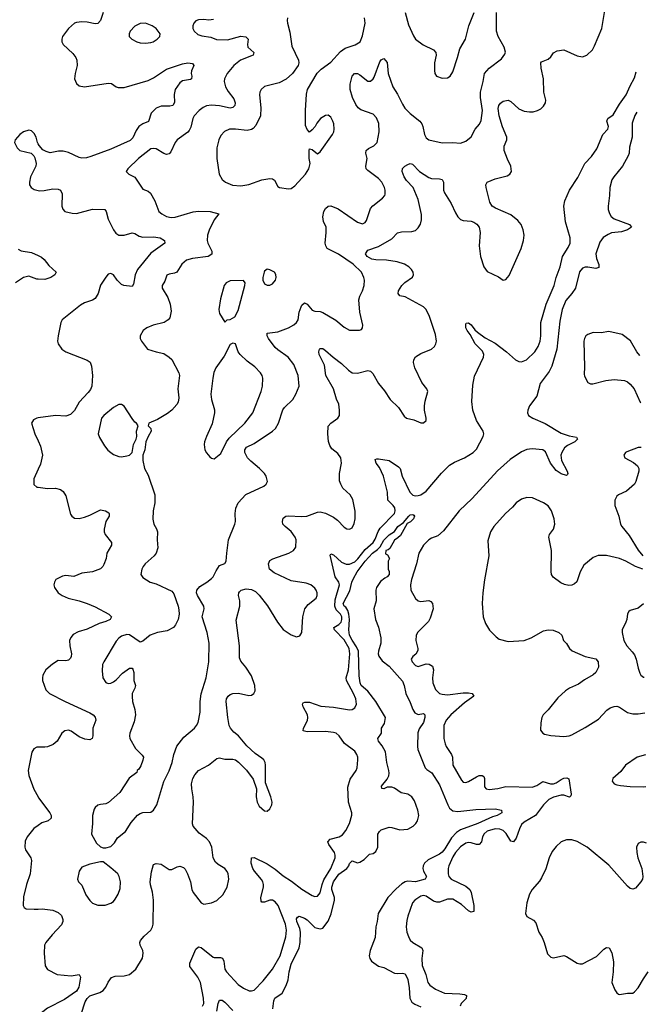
# Model space of a CAD drawing. Header units: inches. Extents: x 2057696 to 2160536, y 827480 to 1016834.
# Tile 259 of 422: x 2139861 to 2144607, y 922285 to 929717. Entities that reach past the tile are written whole.
import ezdxf

# ---------------------------------------------------------------- set-up
doc = ezdxf.new("R2010")
doc.units = ezdxf.units.IN
doc.header["$MEASUREMENT"] = 0
doc.layers.add('C1932', color=7, linetype='Continuous')
doc.layers.add('C1942', color=7, linetype='Continuous')

msp = doc.modelspace()

# ---------------------------------------------------------------- linework, layer by layer
at = {"layer": 'C1932', "color": 5}
for points, elevation in [([(2140000, 928780.6), (2139994.5, 928790), (2139985.6, 928830), (2139970, 928858.4), (2139950, 928876.9), (2139930, 928882.6), (2139890, 928871.1), (2139863, 928850), (2139826, 928810), (2139821, 928790), (2139841, 928750), (2139861, 928730), (2139948.5, 928708.5), (2139967.7, 928690), (2139974.4, 928674.4), (2139985.3, 928630), (2139983.1, 928610), (2139943.2, 928530), (2139933.8, 928490), (2139936, 928470), (2139947, 928450), (2139970, 928434.6), (2140000, 928427.4)], 420), ([(2139850, 927984.2), (2139873.1, 927973.1), (2139950, 927960.1), (2140000, 927936)], 380), ([(2140000, 927757.7), (2139990, 927757.9), (2139930, 927781.6), (2139890, 927770.4), (2139830, 927729.9)], 380), ([(2140000, 926711.2), (2139991.3, 926710), (2139963.8, 926696.2), (2139950.4, 926670), (2139975.6, 926590), (2140000, 926536.7)], 420), ([(2140000, 926324), (2139966.4, 926250), (2139967.1, 926207.1), (2139990, 926188.4), (2140000, 926187.1)], 420), ([(2140000, 924224.7), (2139990, 924224.7), (2139967, 924213), (2139952.9, 924187.1), (2139925.3, 924050), (2139930, 924011), (2139967.4, 923907.4), (2140000, 923850.1)], 420), ([(2140000, 923634.9), (2139967.4, 923612.6), (2139917.1, 923550), (2139902.8, 923517.2), (2139900.5, 923470), (2139905.5, 923450), (2139944.4, 923390), (2139950.3, 923370), (2139938.6, 923270), (2139911.1, 923190), (2139890, 923095.3), (2139887.4, 923030), (2139895.6, 923015.6), (2139910, 923006.5), (2139970, 923002.8), (2140000, 923004)], 420)]:
    msp.add_lwpolyline(points, dxfattribs=dict(at, elevation=elevation))
at = {"layer": 'C1942', "color": 5}
for points, elevation in [([(2140325.6, 922210), (2140356.3, 922303.7), (2140370, 922327.4), (2140390, 922347.8), (2140466.3, 922373.7), (2140490.7, 922389.3), (2140510, 922413), (2140530, 922453), (2140553.4, 922486.6), (2140581.7, 922498.3), (2140650, 922499.5), (2140690, 922510.5), (2140737.2, 922550), (2140787.2, 922632.8), (2140792.4, 922670), (2140789.6, 922690), (2140770.9, 922730), (2140768.4, 922750), (2140772.8, 922767.2), (2140799.8, 922800.2), (2140850, 922844.4), (2140864.4, 922870), (2140869.7, 922890), (2140870.8, 923070), (2140863.4, 923130), (2140847.4, 923187.4), (2140846.6, 923210), (2140854.8, 923285.2), (2140870, 923340.7), (2140890, 923348.5), (2140930, 923341.7), (2140990, 923302.3), (2141010, 923301.7), (2141050, 923322), (2141070, 923326.7), (2141096.4, 923316.4), (2141110, 923303.8), (2141128, 923270), (2141150.3, 923210), (2141161.5, 923150), (2141170, 923128.4), (2141230.6, 923050.6), (2141250, 923040.7), (2141310, 923051.8), (2141350, 923069.1), (2141394, 923110), (2141427.8, 923170), (2141438.9, 923230), (2141434.6, 923270), (2141426.8, 923286.8), (2141409.7, 923310), (2141358.9, 923338.9), (2141338, 923358), (2141322.4, 923390), (2141311.6, 923471.6), (2141293.8, 923510), (2141270, 923536.1), (2141216.7, 923576.7), (2141171, 923630), (2141165.8, 923645.8), (2141172.7, 923810), (2141170.6, 923850), (2141159.5, 923910), (2141158.4, 923950), (2141169, 923990), (2141183.7, 924016.3), (2141210, 924050.2), (2141285.6, 924090), (2141350, 924141.1), (2141370, 924145.7), (2141410, 924134), (2141470, 924135.8), (2141490, 924130.4), (2141513.5, 924113.5), (2141572.4, 924052.4), (2141623.8, 923983.8), (2141648.4, 923910), (2141645.3, 923850), (2141652.7, 923810), (2141670, 923779.1), (2141710, 923744), (2141730, 923742), (2141750, 923760.5), (2141764.7, 923790), (2141766.3, 923810), (2141757.7, 923850), (2141716.6, 923956.6), (2141716.9, 924090), (2141713.3, 924110), (2141703.6, 924130), (2141690, 924142.4), (2141638.3, 924178.3), (2141574.7, 924234.7), (2141512.4, 924310), (2141478.3, 924338.3), (2141452.1, 924370), (2141443.5, 924390), (2141431.4, 924450), (2141419.8, 924570), (2141423.4, 924590), (2141435.3, 924610), (2141450, 924622.6), (2141469.2, 924630.8), (2141513.1, 924633.1), (2141590, 924614.4), (2141610, 924619.1), (2141629, 924630), (2141638, 924650), (2141635.8, 924690), (2141610, 924763.7), (2141568.3, 924830), (2141530, 924874.7), (2141519.8, 924899.8), (2141519.1, 924990), (2141494.7, 925185.3), (2141523.5, 925290), (2141523.1, 925330), (2141513.5, 925370), (2141514.7, 925390), (2141521.2, 925398.8), (2141532.3, 925410), (2141570, 925421.3), (2141610, 925416.5), (2141640.2, 925400.2), (2141670, 925373.7), (2141732.2, 925292.2), (2141806.7, 925170), (2141850, 925114.9), (2141910, 925073.4), (2141950, 925059.5), (2141975.1, 925064.9), (2141989.7, 925090.3), (2141998.5, 925210), (2142013, 925270), (2142038.1, 925301.9), (2142098, 925350), (2142106.9, 925370), (2142106.9, 925390), (2142099.1, 925410), (2142090, 925425.1), (2142059.3, 925450), (2142023.1, 925463.1), (2141910, 925481.5), (2141781.8, 925541.8), (2141746, 925570), (2141738.9, 925610), (2141750, 925633.7), (2141771.9, 925648.1), (2141894, 925690), (2141927.6, 925710), (2141944.9, 925735.1), (2141948.7, 925790), (2141940.3, 925810), (2141910, 925854), (2141864.2, 925890), (2141848.2, 925910), (2141844.7, 925930), (2141850, 925954), (2141870, 925968.4), (2141887.6, 925972.4), (2141990, 925965.8), (2142029.2, 925969.2), (2142110, 926000.6), (2142130, 926001.8), (2142170.8, 925990.8), (2142230, 925962), (2142259.6, 925939.6), (2142310, 925886.7), (2142330, 925872.7), (2142350, 925870.5), (2142370, 925880.7), (2142386, 925914), (2142394, 925950), (2142393.3, 926006.7), (2142376, 926096), (2142356.4, 926130), (2142301.3, 926181.3), (2142284.2, 926210), (2142276.2, 926236.2), (2142276.2, 926290), (2142290.6, 926370), (2142285.3, 926410), (2142262, 926442), (2142216.7, 926476.7), (2142201.8, 926501.8), (2142192.9, 926532.9), (2142186.3, 926590), (2142191, 926649), (2142209.3, 926670.7), (2142263.1, 926710), (2142274.5, 926730), (2142276, 926770), (2142270, 926814), (2142253.5, 926853.5), (2142231.1, 926930), (2142171.1, 927030), (2142163.1, 927110), (2142122.4, 927190), (2142119.2, 927210), (2142125.1, 927230), (2142130, 927234.3), (2142150, 927234.7), (2142170, 927220.2), (2142228.5, 927168.5), (2142290, 927122.6), (2142342.6, 927070), (2142370, 927051.6), (2142410, 927047.9), (2142490, 927069.1), (2142510, 927063.6), (2142525.9, 927045.9), (2142570, 926971.7), (2142615, 926915), (2142658, 926850), (2142720.2, 926790), (2142763.1, 926723.1), (2142782, 926710), (2142836.4, 926696.4), (2142890, 926672.7), (2142910, 926673.4), (2142929.3, 926690), (2142929.6, 926710), (2142917.4, 926770), (2142917.8, 926802.2), (2142922.4, 926837.6), (2142943, 926910), (2142935.8, 926930), (2142898.2, 926978.2), (2142843.6, 927090), (2142833.8, 927130), (2142837.1, 927150), (2142850, 927170.9), (2142890, 927196.3), (2142969.2, 927230.8), (2142992.1, 927250), (2143002.5, 927270), (2143006.5, 927290), (2143000, 927340), (2142955.3, 927475.3), (2142930, 927529.7), (2142909.7, 927550), (2142770, 927624.2), (2142731.3, 927631.3), (2142717.6, 927650), (2142722, 927670), (2142744.7, 927710), (2142767.7, 927732.3), (2142827, 927773), (2142834.7, 927790), (2142832.1, 927810), (2142819.8, 927830), (2142798.7, 927850), (2142765.7, 927870), (2142709.9, 927889.9), (2142630, 927902.4), (2142550, 927903.5), (2142518.9, 927910), (2142483.4, 927930), (2142471.6, 927950), (2142490, 927976.1), (2142570, 928004.8), (2142670, 928062.2), (2142712.7, 928107.3), (2142744, 928116), (2142821.7, 928118.3), (2142850, 928126.4), (2142870, 928144.9), (2142886.5, 928173.5), (2142894.6, 928205.4), (2142893.5, 928246.5), (2142870, 928359.6), (2142832.2, 928450), (2142781.8, 928501.8), (2142763.4, 928530), (2142748.9, 928570), (2142750, 928593.4), (2142768.5, 928611.5), (2142790, 928622.4), (2142810, 928630.7), (2142826.4, 928626.4), (2142879.6, 928570), (2142950, 928524.5), (2142970, 928517.8), (2143030, 928516.2), (2143050.4, 928510), (2143059.6, 928490), (2143061.1, 928430), (2143067.5, 928410), (2143117.6, 928330), (2143150, 928258.7), (2143170, 928227.6), (2143190, 928208.2), (2143210, 928200.2), (2143270, 928195.8), (2143290, 928189.2), (2143312.6, 928172.6), (2143330.2, 928150), (2143337.6, 928110), (2143329.3, 928010), (2143341.1, 927930), (2143365, 927850), (2143390, 927816), (2143476.2, 927776.2), (2143510, 927750.8), (2143530, 927754.8), (2143555.2, 927784.8), (2143646.4, 927990), (2143664.7, 928050), (2143669.7, 928090), (2143662.7, 928130), (2143647.4, 928170), (2143621.6, 928201.6), (2143570, 928243.7), (2143453.4, 928293.4), (2143428.8, 928308.8), (2143410, 928338.4), (2143382, 928450), (2143380.7, 928470), (2143391.2, 928490), (2143450, 928515.3), (2143540.9, 928539.1), (2143560.5, 928550), (2143573.7, 928570), (2143569.7, 928610), (2143543.1, 928663.1), (2143517.4, 928730), (2143519.3, 928760.7), (2143539.3, 928810), (2143538, 928830), (2143507.1, 928907.1), (2143481.5, 928990), (2143473.8, 929046.2), (2143478, 929070), (2143490, 929087.6), (2143510, 929101.3), (2143550, 929107.9), (2143570, 929099.6), (2143630, 929044.3), (2143670, 929027), (2143710, 929020.2), (2143738.4, 929021.6), (2143770, 929030.3), (2143795.2, 929044.8), (2143815.7, 929064.3), (2143829.7, 929090), (2143832.6, 929110), (2143818.2, 929170), (2143815, 929270), (2143797.2, 929350), (2143795.2, 929390), (2143801.5, 929398.5), (2143850, 929418.6), (2143870, 929436.9), (2143890, 929467), (2143918.5, 929481.5), (2143970, 929488.2), (2144070, 929444), (2144110, 929436), (2144142.9, 929450), (2144185.1, 929490), (2144201.7, 929518.3), (2144256.8, 929650), (2144287.1, 929830)], 420), ([(2140490.3, 929770), (2140470.3, 929710), (2140451.1, 929688.9), (2140430, 929685.1), (2140370, 929697), (2140330, 929699.4), (2140290, 929695.8), (2140275.5, 929690), (2140228.9, 929650), (2140184.9, 929590), (2140178.4, 929570), (2140178.4, 929550), (2140188.4, 929530), (2140260.9, 929460.9), (2140284, 929430), (2140291.5, 929410), (2140295.3, 929370), (2140278.9, 929310), (2140275.3, 929270), (2140290, 929234), (2140310, 929217.1), (2140350, 929210.4), (2140530, 929237.6), (2140554.6, 929234.6), (2140588.8, 929208.8), (2140604.2, 929204.2), (2140650, 929203.6), (2140830, 929258.4), (2140870, 929277.2), (2140970, 929342.3), (2141090, 929384.2), (2141130, 929391.3), (2141166.4, 929386.4), (2141176.4, 929370), (2141157.4, 929330), (2141154.6, 929310), (2141159.5, 929290), (2141158, 929270), (2141150, 929264.2), (2141090, 929255.6), (2141070, 929240.5), (2141034.3, 929190), (2141028.2, 929151.8), (2141029.1, 929090.9), (2141015.8, 929070), (2140995.4, 929064.6), (2140930, 929063.8), (2140890, 929049), (2140853.5, 929010), (2140832.3, 928947.7), (2140790, 928930.7), (2140761.1, 928910), (2140739.9, 928880.1), (2140714.5, 928825.5), (2140695.3, 928804.7), (2140550, 928739), (2140396.8, 928683.2), (2140365.3, 928674.7), (2140330, 928671.9), (2140310, 928676), (2140230, 928712.9), (2140190, 928725.1), (2140154.9, 928725.1), (2140090, 928712.8), (2140061.8, 928721.8), (2140034.9, 928734.9), (2140007.6, 928767.6), (2140000, 928780.6)], 420), ([(2141323, 929717), (2141290, 929712.8), (2141250, 929717.6), (2141210, 929716.2), (2141190, 929709), (2141174.8, 929690), (2141167.3, 929670), (2141167.3, 929650), (2141178.8, 929630), (2141205.8, 929605.8), (2141235.6, 929595.6), (2141303.8, 929583.8), (2141346.9, 929566.9), (2141430, 929564.1), (2141531.5, 929591.5), (2141567.4, 929587.4), (2141586, 929570), (2141580.3, 929530), (2141584.2, 929510), (2141628.9, 929470), (2141623.8, 929450), (2141528.9, 929410), (2141477.8, 929370), (2141426.5, 929310), (2141407.1, 929270), (2141405, 929250), (2141415.5, 929210), (2141435.4, 929175.4), (2141478.7, 929118.7), (2141486.7, 929090), (2141483.9, 929070), (2141470, 929053.5), (2141450, 929048.5), (2141370, 929066), (2141310, 929070.7), (2141270, 929066.4), (2141245.4, 929054.6), (2141214.6, 929030), (2141179, 928990), (2141168.3, 928970), (2141153.5, 928906.5), (2141140, 928880), (2141130, 928868.3), (2141048.5, 928810), (2141034.6, 928790), (2141001.4, 928718.6), (2140990, 928704.2), (2140970, 928699.1), (2140950, 928706), (2140890, 928741.5), (2140870, 928745.4), (2140850, 928741.3), (2140757.1, 928670), (2140676, 928590), (2140664.7, 928570), (2140684.7, 928550), (2140730, 928526.8), (2140790, 928437.3), (2140830, 928423), (2140847.3, 928407.3), (2140880.4, 928350), (2140910.6, 928270), (2140934, 928250), (2140970, 928230.4), (2141004.5, 928224.5), (2141034.9, 928225.1), (2141170, 928265.8), (2141210, 928272.1), (2141298, 928270), (2141364.7, 928250), (2141330, 928206.6), (2141291.7, 928128.3), (2141278.4, 928090), (2141276.5, 928050), (2141280.7, 928030), (2141312.6, 927970), (2141312.1, 927947.9), (2141282.8, 927930), (2141165.7, 927914.3), (2141119.4, 927900.6), (2141084.4, 927870), (2141048.1, 927811.9), (2141030, 927802.6), (2140990, 927796.4), (2140971.8, 927788.2), (2140956.7, 927743.3), (2140936.4, 927710), (2140935.3, 927690), (2140978.4, 927618.4), (2140997.8, 927570), (2141003.6, 927516.4), (2140993.8, 927466.2), (2140983, 927450), (2140950.8, 927430), (2140868.2, 927411.8), (2140820.7, 927390), (2140794, 927370), (2140771, 927330), (2140771, 927310), (2140781, 927290), (2140824.7, 927230), (2140890, 927208.5), (2140950, 927197.1), (2140990.3, 927170.3), (2141010, 927150.7), (2141061.6, 927050), (2141066.4, 927030), (2141055.3, 926930), (2141063.1, 926863.1), (2141057.8, 926830), (2141048.3, 926811.7), (2141010.2, 926769.8), (2140976.1, 926743.9), (2140901.4, 926698.6), (2140836, 926670), (2140831, 926650), (2140850.8, 926630), (2140854, 926610), (2140830.6, 926570), (2140814, 926530), (2140804.9, 926470), (2140790.8, 926429.2), (2140790.6, 926390), (2140804, 926330), (2140830, 926278), (2140882, 926130), (2140881.1, 926070), (2140868.5, 926010), (2140866.2, 925946.2), (2140873.4, 925910), (2140893.5, 925873.5), (2140900.5, 925850), (2140898, 925790), (2140904.9, 925730), (2140890.4, 925690), (2140874.9, 925670), (2140807.7, 925610), (2140793.4, 925590), (2140782, 925570), (2140774.8, 925530), (2140790, 925506), (2140844.7, 925470), (2140890, 925457.3), (2141010, 925404), (2141023.4, 925383.4), (2141057.1, 925290), (2141063.4, 925263.4), (2141064.2, 925230), (2141056, 925190), (2141038, 925150), (2141022.4, 925130), (2140975.3, 925104.7), (2140901, 925090), (2140846, 925070), (2140790, 925025.2), (2140770, 925019), (2140690, 925072.4), (2140670, 925075.4), (2140630, 925064.5), (2140610, 925049.4), (2140590, 925026), (2140494.9, 924870), (2140486.7, 924850), (2140482.4, 924802.4), (2140488, 924750), (2140510, 924714.8), (2140530, 924707.3), (2140550, 924707.7), (2140570, 924719.1), (2140590, 924733.4), (2140637.1, 924782.9), (2140690, 924820.7), (2140710, 924821), (2140715.2, 924815.2), (2140722, 924790), (2140721.6, 924730), (2140734.4, 924690), (2140730.4, 924670), (2140710.4, 924630), (2140708.8, 924608.8), (2140712, 924570), (2140730.3, 924510), (2140735.3, 924470), (2140724.1, 924415.9), (2140693.1, 924330), (2140690.3, 924310), (2140693.4, 924290), (2140734.9, 924214.9), (2140786, 924166), (2140794.9, 924150), (2140791.4, 924128.6), (2140774.7, 924085.3), (2140760.5, 924059.5), (2140748.4, 924050), (2140745.2, 924034.8), (2140688.2, 923991.8), (2140616.5, 923883.5), (2140532, 923808), (2140510, 923797.6), (2140470, 923793.6), (2140450, 923786.6), (2140430.7, 923770), (2140423.1, 923756.9), (2140410.6, 923710), (2140410.5, 923650), (2140402.8, 923570), (2140441.7, 923501.7), (2140470, 923474), (2140490, 923466.8), (2140510, 923466.8), (2140550, 923476.3), (2140577.1, 923502.9), (2140598.3, 923541.7), (2140658.7, 923590), (2140702.4, 923657.6), (2140750, 923713), (2140770, 923726), (2140790, 923732.2), (2140850, 923735.8), (2140871.8, 923750), (2140896.3, 923790), (2140950, 923966.8), (2140990, 924046.8), (2141011, 924110), (2141024, 924170), (2141047.7, 924232.3), (2141098.9, 924301.1), (2141181.3, 924370), (2141196.9, 924390), (2141207, 924413), (2141224.1, 924490), (2141223.8, 924570), (2141230.8, 924629.2), (2141269.8, 924750), (2141289.7, 924870), (2141292.4, 925010), (2141276.3, 925090), (2141239.6, 925210), (2141253.6, 925270), (2141251.6, 925290), (2141202, 925370), (2141194.5, 925390), (2141197, 925410), (2141222, 925438), (2141274, 925470), (2141310, 925499.5), (2141320.5, 925510), (2141343.3, 925556.7), (2141370, 925597.3), (2141410, 925611), (2141420.9, 925630), (2141423.6, 925690), (2141436.9, 925790), (2141486, 925910), (2141489.7, 925930), (2141487.1, 925990), (2141492.4, 926030), (2141509.7, 926070), (2141567.9, 926132.1), (2141703.6, 926196.4), (2141721.2, 926210), (2141732.7, 926230), (2141722.7, 926270), (2141709.4, 926290), (2141671.8, 926330), (2141604.8, 926384.8), (2141581.4, 926410), (2141559.8, 926450), (2141560.3, 926470), (2141573.6, 926490), (2141630, 926518.6), (2141769.6, 926610), (2141792.4, 926630), (2141814.5, 926670), (2141848.2, 926771.8), (2141860.5, 926790), (2141922.6, 926850), (2141946.9, 926890), (2141969.6, 926950), (2141963.9, 927030), (2141930, 927114.7), (2141887.4, 927170), (2141810, 927223.9), (2141790, 927243), (2141738.9, 927310), (2141729.7, 927330), (2141729.6, 927350), (2141810, 927361.5), (2141889.8, 927390.2), (2141930, 927412.4), (2141949.6, 927430), (2141962.4, 927450), (2141971.2, 927508.8), (2141984.7, 927550), (2141990, 927562.8), (2142010, 927580.5), (2142030, 927570.5), (2142070, 927524.2), (2142090, 927516.5), (2142130, 927513.4), (2142150, 927506.5), (2142248.4, 927448.4), (2142310, 927396.4), (2142350, 927372.7), (2142427.2, 927372.8), (2142440.9, 927379.1), (2142449.5, 927390.5), (2142451.8, 927410), (2142428.3, 927510), (2142421.4, 927601.4), (2142428.4, 927630), (2142448.9, 927671.1), (2142460.4, 927710), (2142463.5, 927750), (2142459.7, 927770), (2142441.7, 927810), (2142377.4, 927870), (2142266.9, 927946.9), (2142182.4, 927990), (2142171.3, 928010), (2142167.1, 928030), (2142175.8, 928110), (2142174, 928150), (2142154.3, 928194.3), (2142148.3, 928228.3), (2142157.4, 928270), (2142168.8, 928291.2), (2142190, 928308.7), (2142210, 928311.4), (2142264.4, 928290), (2142410, 928187.6), (2142450, 928176), (2142470, 928185.3), (2142480.1, 928199.9), (2142510, 928291.6), (2142528.2, 928311.8), (2142600.5, 928370), (2142618, 928390), (2142620.4, 928399.6), (2142620.4, 928430), (2142614.7, 928450), (2142594.7, 928490), (2142570, 928517.7), (2142490, 928577.6), (2142477.6, 928590), (2142473, 928610), (2142483.5, 928670), (2142474, 928710), (2142477, 928730), (2142494.6, 928745.4), (2142535.1, 928764.9), (2142558.5, 928790), (2142575.9, 928870), (2142572.7, 928932.7), (2142555.4, 928975.4), (2142530, 929004.4), (2142435.7, 929035.7), (2142416.3, 929050), (2142397.5, 929077.5), (2142372.4, 929130), (2142355.1, 929190), (2142355.6, 929230), (2142371.8, 929290), (2142389.8, 929310.2), (2142410, 929311.6), (2142430, 929301.1), (2142490, 929253.1), (2142510, 929252), (2142529.8, 929270.2), (2142536.4, 929283.6), (2142580.7, 929399.3), (2142590, 929414), (2142610, 929422.8), (2142634.1, 929394.1), (2142643.1, 929310), (2142678.3, 929210), (2142714.4, 929154.4), (2142750, 929079.3), (2142769.4, 929049.4), (2142810, 929008.2), (2142880.7, 928950), (2142896.3, 928930), (2142905.5, 928910), (2142917.1, 928850), (2142930, 928824), (2142950, 928808.5), (2143050, 928786.7), (2143130, 928790.4), (2143190, 928783.8), (2143230, 928799.3), (2143270, 928833.4), (2143298.9, 928890), (2143331.6, 928928.4), (2143344.7, 928955.3), (2143354.6, 929030), (2143339.8, 929130), (2143339.3, 929170), (2143359.7, 929250), (2143369.7, 929310), (2143406, 929350), (2143498.4, 929421.6), (2143524.7, 929455.3), (2143527.6, 929472.4), (2143518.9, 929510), (2143473.3, 929590), (2143460.4, 929630), (2143461.8, 929770)], 440), ([(2141883.1, 929730), (2141879.5, 929710), (2141882, 929690), (2141901.3, 929621.3), (2141916.5, 929516.5), (2141964.9, 929410), (2141968.4, 929390), (2141963.8, 929370), (2141920.5, 929310), (2141872.8, 929267.2), (2141820.5, 929239.5), (2141708.9, 929211.1), (2141683, 929190), (2141673, 929170), (2141670.4, 929150), (2141680.3, 929050), (2141678.7, 928990), (2141642.4, 928917.6), (2141624.2, 928895.8), (2141610, 928886.9), (2141578.9, 928881.1), (2141490, 928890.7), (2141446, 928890), (2141406.3, 928873.7), (2141378.7, 928841.3), (2141363.1, 928810), (2141348.8, 928750), (2141348.2, 928670), (2141367.7, 928550), (2141390.6, 928510), (2141414.8, 928490), (2141468, 928468), (2141530, 928461.3), (2141590, 928471.6), (2141690, 928508.4), (2141750, 928519.1), (2141770, 928514.8), (2141784.9, 928504.9), (2141810, 928458), (2141822, 928450), (2141890, 928439.1), (2141910, 928443), (2141938.2, 928461.8), (2142017.6, 928550), (2142043.6, 928590), (2142049.6, 928610), (2142052.7, 928630), (2142046.6, 928670), (2142045.2, 928730), (2142050, 928742), (2142070, 928738), (2142110, 928704.7), (2142130, 928718), (2142222.4, 928850), (2142232.6, 928870), (2142235.8, 928890), (2142232.8, 928930), (2142226, 928950), (2142210, 928980.9), (2142190, 928995.6), (2142170, 928993.3), (2142133, 928970), (2142103.4, 928936.6), (2142090.6, 928910), (2142070, 928884), (2142050, 928868.7), (2142030, 928888), (2142018.6, 928918.6), (2142018.3, 929030), (2142025.5, 929154.5), (2142032.8, 929190), (2142107.9, 929312.1), (2142137.8, 929342.2), (2142210, 929394.9), (2142282.7, 929477.3), (2142318.3, 929501.7), (2142394.2, 929525.8), (2142431.1, 929550), (2142450, 929594.8), (2142469.8, 929690), (2142463.1, 929730)], 460), ([(2142771.8, 929770), (2142796.7, 929676.7), (2142833.5, 929593.5), (2142849.1, 929569.1), (2142906.9, 929526.9), (2142986, 929490), (2143002.3, 929470), (2143005.3, 929450), (2142993.7, 929390), (2142992.5, 929332.5), (2142996.3, 929310), (2143007.3, 929290), (2143050, 929274.9), (2143090, 929278.4), (2143110, 929290.5), (2143130, 929324), (2143165.8, 929430), (2143182.9, 929497.1), (2143226.6, 929570), (2143250.7, 929670), (2143291.9, 929770)], 460), ([(2141239.8, 922270), (2141249.8, 922290), (2141248.5, 922330), (2141227, 922450), (2141206.8, 922490), (2141145, 922570), (2141144.1, 922595.9), (2141190, 922701.1), (2141210, 922717.5), (2141230, 922712.7), (2141321.5, 922641.5), (2141330, 922637.4), (2141377.3, 922637.3), (2141393.1, 922633.1), (2141402.8, 922610), (2141410.2, 922550), (2141422.4, 922530), (2141510, 922434.9), (2141550, 922406.3), (2141592.7, 922387.3), (2141610, 922386), (2141630, 922392.2), (2141698.8, 922461.2), (2141769.8, 922550), (2141827.7, 922650), (2141870, 922794.8), (2141874.5, 922845.5), (2141866.5, 922890), (2141811.8, 923030), (2141790, 923058.8), (2141770, 923069.8), (2141750, 923069.8), (2141710, 923054.5), (2141690, 923056.3), (2141683.9, 923063.9), (2141680.2, 923090), (2141700.4, 923170), (2141701.3, 923190), (2141696.4, 923210), (2141686.2, 923226.2), (2141632.7, 923290), (2141621.7, 923310), (2141609.3, 923350), (2141610, 923390.7), (2141630, 923392.9), (2141730, 923343.8), (2141790, 923303.9), (2141850, 923253.8), (2141913.8, 923213.8), (2141990, 923153.7), (2142070, 923105.3), (2142090, 923098.4), (2142110, 923101.6), (2142130, 923124.9), (2142143.9, 923190), (2142156.3, 923223.7), (2142210.9, 923310), (2142241.6, 923390), (2142242.5, 923410), (2142236.7, 923430), (2142194.1, 923490), (2142188.5, 923511.5), (2142204, 923530), (2142271.7, 923548.3), (2142297.2, 923562.8), (2142323.2, 923596.8), (2142350.8, 923650), (2142368.4, 923711.6), (2142367.4, 923730), (2142343.9, 923810), (2142337.5, 923922.5), (2142355.7, 923984.3), (2142400.5, 924050), (2142408.2, 924070), (2142414, 924130), (2142413.5, 924150), (2142406.9, 924170), (2142390, 924195.1), (2142313.6, 924253.6), (2142273.6, 924310), (2142250, 924330.6), (2142230, 924337.3), (2142170, 924344.5), (2142030, 924341.4), (2142002, 924350), (2142003.1, 924370), (2142032.9, 924427.1), (2142035.9, 924450), (2142032.5, 924470), (2142001.6, 924530), (2141997, 924550), (2142001, 924559), (2142014, 924566), (2142050, 924564.9), (2142134.8, 924534.8), (2142230, 924526.6), (2142350, 924508.5), (2142370, 924510.3), (2142390, 924523.1), (2142403.5, 924550), (2142398.3, 924590), (2142381.5, 924630), (2142327.3, 924730), (2142325.8, 924750), (2142343.8, 924810), (2142353.2, 924930), (2142349.5, 924970), (2142310, 925034.6), (2142238, 925110), (2142232.2, 925130), (2142270, 925151.8), (2142287.7, 925170), (2142294.2, 925190), (2142293.5, 925210), (2142282.6, 925230), (2142250, 925263.1), (2142240.1, 925290), (2142242.9, 925337.1), (2142275.8, 925450), (2142271, 925470), (2142241.4, 925510), (2142205.6, 925674.4), (2142210, 925683.7), (2142230, 925678.1), (2142290, 925622.5), (2142325.9, 925605.9), (2142350, 925605.9), (2142390, 925625.3), (2142413.3, 925646.7), (2142470, 925718.4), (2142530.3, 925769.7), (2142545.4, 925794.6), (2142566.3, 925853.7), (2142581.5, 925878.5), (2142689.8, 925990), (2142695.5, 926010), (2142692.7, 926032.7), (2142680.8, 926050), (2142639.5, 926090), (2142637, 926150), (2142608, 926270), (2142577.3, 926337.3), (2142552.2, 926370), (2142543.9, 926396.1), (2142557.5, 926402.5), (2142570, 926402), (2142650, 926390.2), (2142721.5, 926341.5), (2142733.6, 926330), (2142747.4, 926270), (2142806.7, 926150), (2142830, 926128.7), (2142850, 926122.4), (2142870, 926124), (2142890, 926131.2), (2142930, 926157.2), (2143045.3, 926294.7), (2143105.6, 926354.4), (2143142.7, 926377.3), (2143220.3, 926410), (2143283.5, 926450), (2143310, 926474.7), (2143361.1, 926570), (2143364.7, 926590), (2143360.5, 926610), (2143309, 926690), (2143280.8, 926770), (2143273.6, 926833.6), (2143281.3, 926958.7), (2143294.4, 927025.6), (2143363.4, 927170), (2143366.2, 927190), (2143354.7, 927214.7), (2143299.8, 927270), (2143261.3, 927341.3), (2143238.5, 927370), (2143229.7, 927390.3), (2143230, 927422), (2143232.9, 927427.1), (2143250, 927428.2), (2143270, 927413.1), (2143296.6, 927376.6), (2143317.7, 927357.7), (2143375.7, 927315.7), (2143450, 927275.9), (2143536.9, 927210), (2143603.6, 927150), (2143630, 927136.5), (2143650, 927134.7), (2143686, 927150), (2143750.6, 927210), (2143774.2, 927250), (2143789.5, 927290.5), (2143795.3, 927330), (2143795.2, 927430), (2143836.9, 927570), (2143897.2, 927710), (2143912.1, 927770), (2143942.2, 927850), (2143959.2, 927930), (2144002.8, 927997.2), (2144017, 928030), (2144017.5, 928070), (2143980.7, 928190), (2143968.2, 928310), (2143976.2, 928350), (2144012.3, 928430), (2144074.9, 928525.1), (2144128.5, 928631.5), (2144176.8, 928683.2), (2144218, 928742), (2144263.7, 928850), (2144300.9, 928890), (2144307.3, 928910), (2144293.6, 928950), (2144300.7, 928970), (2144342.6, 928997.4), (2144390, 929079.1), (2144440.5, 929150), (2144470, 929217.3), (2144502.8, 929277.2), (2144514.9, 929323.8)], 380), ([(2144519, 929018.2), (2144505.9, 928994.1), (2144485.6, 928934.4), (2144485.5, 928830), (2144465, 928755), (2144462.3, 928710), (2144455.6, 928690), (2144412, 928610), (2144345.8, 928530), (2144332.6, 928507.4), (2144316.9, 928450), (2144314.3, 928390), (2144303.6, 928310), (2144304.4, 928284.4), (2144312.8, 928252.8), (2144326, 928230), (2144350, 928212.2), (2144466, 928170), (2144478.8, 928150), (2144451, 928130), (2144405.7, 928114.3), (2144330, 928107.1), (2144303.8, 928096.2), (2144267.2, 928072.8), (2144241.6, 928038.4), (2144211.8, 927950), (2144214.9, 927914.9), (2144232.4, 927867.6), (2144234, 927846), (2144210, 927838), (2144150, 927849.8), (2144130, 927848.9), (2144110, 927840.3), (2144086.9, 927813.1), (2144056.6, 927690), (2144030.1, 927650), (2143983.9, 927596.1), (2143956.3, 927530), (2143938, 927442), (2143916.9, 927230), (2143878.2, 927101.8), (2143857.9, 927062.1), (2143789.7, 926970), (2143765.3, 926874.7), (2143710, 926802), (2143698, 926770), (2143695.8, 926750), (2143703.1, 926730), (2143735.3, 926710), (2143827.4, 926667.4), (2143950, 926596.8), (2144010, 926574.8), (2144064.9, 926564.9), (2144071.6, 926550), (2144051.5, 926530), (2143997.2, 926502.8), (2143975.1, 926484.9), (2143954, 926450), (2143947.5, 926430), (2143951.1, 926390), (2143993.6, 926310), (2144000.4, 926290), (2143997.4, 926282.6), (2143990, 926277), (2143950, 926288.4), (2143910, 926314.6), (2143868.7, 926370), (2143830, 926455.1), (2143810, 926470.7), (2143730, 926477.4), (2143690, 926472.7), (2143650, 926454.2), (2143562.8, 926397.2), (2143468.7, 926311.3), (2143277.9, 926102.1), (2143178.9, 926010), (2143061.7, 925858.3), (2143019, 925821), (2142970, 925804.2), (2142950, 925791.3), (2142910, 925750.8), (2142874.9, 925690), (2142857.6, 925610), (2142819.7, 925490), (2142811.4, 925450), (2142814.3, 925410), (2142850, 925348.4), (2142870, 925330.3), (2142890, 925324.2), (2142950, 925332.4), (2142965.5, 925325.5), (2142977.6, 925310), (2142981.7, 925270), (2142959.7, 925200.3), (2142946.4, 925173.6), (2142866.5, 925093.5), (2142854.9, 925070), (2142852.9, 925030), (2142867.2, 924970), (2142865.7, 924954.3), (2142851.8, 924928.2), (2142828, 924910), (2142816.3, 924890), (2142823, 924870), (2142850, 924841.6), (2142870, 924835.5), (2142930, 924854.9), (2142953.1, 924853.1), (2142977.1, 924837.1), (2142985, 924810), (2142977, 924750), (2142979, 924710), (2143001, 924661), (2143030, 924631.2), (2143050, 924624.6), (2143090, 924621.4), (2143210, 924636.8), (2143250, 924636.4), (2143277.1, 924630), (2143288.5, 924610), (2143218.8, 924561.2), (2143115.7, 924470), (2143081.4, 924430), (2143063.8, 924390), (2143062.8, 924290), (2143071.9, 924250), (2143080.7, 924230), (2143121.7, 924170), (2143127.8, 924150), (2143132, 924090), (2143195.6, 923975.6), (2143210, 923960.9), (2143230, 923959.1), (2143250, 923966.4), (2143310, 924002.8), (2143330, 924010.8), (2143352.8, 924012.8), (2143364.5, 924004.5), (2143370.2, 923990.2), (2143370, 923927.3), (2143381.6, 923910), (2143405.7, 923905.7), (2143470, 923913.8), (2143530, 923929.1), (2143730, 923924.5), (2143764.5, 923935.5), (2143810, 923967.3), (2143868.1, 923948.1), (2143890, 923948.3), (2143910, 923955.5), (2143950, 923982.2), (2143970, 923990.7), (2143992.9, 923992.9), (2144005.7, 923985.7), (2144024.7, 923870), (2144022, 923858), (2144011.4, 923848.6), (2143970, 923864.5), (2143950, 923864.3), (2143891.6, 923848.4), (2143854.7, 923830), (2143814.5, 923790), (2143755.2, 923710), (2143670, 923658.3), (2143650, 923640.8), (2143633.3, 923610), (2143610, 923539.7), (2143590, 923511.2), (2143570, 923516.4), (2143533.8, 923573.8), (2143510, 923597.2), (2143486.7, 923606.7), (2143450, 923609.9), (2143390.8, 923590.8), (2143368, 923572), (2143355.9, 923550), (2143348.4, 923511.6), (2143330.2, 923489.8), (2143310, 923489.8), (2143270, 923503.9), (2143250, 923506.2), (2143230, 923502), (2143190, 923474.4), (2143150, 923430.7), (2143130, 923396.9), (2143100.7, 923330), (2143096.2, 923310), (2143096.9, 923270), (2143102, 923250), (2143117.6, 923230), (2143230, 923175.6), (2143260.2, 923150), (2143268.6, 923128.6), (2143288.4, 923030), (2143290, 922984), (2143270, 922979.8), (2143250, 922989.2), (2143197.3, 923037.3), (2143130, 923078.1), (2143090, 923077.5), (2143030, 923055.3), (2143010, 923054.7), (2142984, 923064), (2142930, 923101.2), (2142910, 923104.8), (2142890, 923099.8), (2142845.3, 923070), (2142827.1, 923050), (2142791.2, 922948.8), (2142783.2, 922916.8), (2142779, 922870), (2142784.4, 922830), (2142796.3, 922796.3), (2142809.2, 922769.2), (2142828.2, 922750), (2142898, 922710), (2142904.2, 922690), (2142896.8, 922630), (2142898.4, 922578.4), (2142927.1, 922510), (2142942, 922450), (2142956.5, 922430), (2142999, 922399), (2143068.7, 922368.7), (2143184.2, 922364.2), (2143218.7, 922358.7), (2143234.3, 922350), (2143230.8, 922329.2), (2143194.3, 922290), (2143186, 922270)], 380), ([(2140000, 928427.4), (2140010, 928425), (2140046.3, 928426.3), (2140110, 928438.8), (2140150, 928437.8), (2140169.2, 928429.2), (2140182, 928402), (2140178.3, 928310), (2140186.4, 928286.4), (2140202, 928270), (2140256.7, 928256.7), (2140290, 928254), (2140410, 928286.2), (2140503, 928283), (2140514.9, 928270), (2140528.4, 928210), (2140568.5, 928130), (2140585.6, 928105.6), (2140610, 928090.3), (2140650, 928089.2), (2140710, 928107.9), (2140730, 928102), (2140763, 928083), (2140790, 928075.1), (2140870, 928077.4), (2140920.5, 928070), (2140954.3, 928050), (2140956.9, 928030), (2140850, 927954.7), (2140750.2, 927830), (2140733.1, 927790), (2140720.3, 927719.7), (2140710, 927702), (2140646, 927710), (2140630, 927718.7), (2140596.2, 927750), (2140569, 927790), (2140550, 927800.9), (2140530, 927795.1), (2140510, 927772.7), (2140470, 927712.3), (2140453.8, 927650), (2140430, 927611.3), (2140410, 927599.2), (2140350, 927580.4), (2140318.8, 927561.2), (2140181.3, 927450), (2140170.2, 927429.8), (2140150.2, 927330.2), (2140146.9, 927290), (2140151.6, 927270), (2140179.5, 927230), (2140210, 927210.2), (2140370, 927146), (2140392.5, 927132.5), (2140402.1, 927102.1), (2140411.4, 927031.4), (2140406, 926950), (2140395.1, 926924.9), (2140378.3, 926901.7), (2140310.2, 926830), (2140273.8, 926766.2), (2140243.5, 926736.5), (2140210, 926724.1), (2140130, 926728.7), (2140000, 926711.2)], 420), ([(2140000, 927936), (2140024.3, 927924.3), (2140045.7, 927905.7), (2140081.6, 927861.6), (2140136.5, 927810), (2140126.5, 927790), (2140094.9, 927770), (2140050, 927756.6), (2140000, 927757.7)], 380), ([(2144543.9, 927181.2), (2144542.4, 927182.4), (2144519.7, 927210), (2144472.9, 927292.9), (2144410, 927340.7), (2144310, 927362), (2144250, 927354), (2144190, 927354.3), (2144150, 927341.3), (2144134.9, 927330), (2144124, 927310), (2144120.3, 927290), (2144125.3, 927094.7), (2144122, 927042), (2144125.5, 927025.5), (2144150, 926978), (2144170, 926966.8), (2144187.3, 926967.3), (2144286, 926994), (2144350, 927000.3), (2144427.9, 926992.1), (2144450, 926982.6), (2144470, 926966.4), (2144500.3, 926930), (2144544.2, 926830), (2144548.7, 926824)], 420), ([(2140000, 926536.7), (2140017.8, 926497.8), (2140031.7, 926430), (2140017.5, 926362.5), (2140000, 926324)], 420), ([(2144553.3, 926487.1), (2144530, 926487.2), (2144444.4, 926455.6), (2144434, 926450), (2144422, 926430), (2144430.7, 926410), (2144495.2, 926375.2), (2144525.3, 926350), (2144536, 926330), (2144536.5, 926310), (2144512.5, 926230), (2144502, 926210), (2144442.6, 926157.4), (2144382.6, 926130), (2144370, 926119.1), (2144354.3, 926090), (2144354.3, 926050), (2144383.9, 925970), (2144396.5, 925910), (2144407.1, 925890), (2144462.5, 925822.5), (2144530, 925711.5), (2144564.4, 925669.7)], 420), ([(2140000, 926187.1), (2140070, 926178.3), (2140130, 926180.2), (2140169.4, 926169.4), (2140190, 926155.3), (2140210, 926122), (2140245.4, 925985.4), (2140254.9, 925970), (2140275.1, 925955.1), (2140310, 925950.3), (2140350, 925960.6), (2140390, 925975.5), (2140470, 926016.3), (2140507.7, 926010), (2140533.5, 925993.5), (2140537.4, 925990), (2140535.8, 925970), (2140511.4, 925928.6), (2140497.8, 925870), (2140498.4, 925850), (2140505.4, 925830), (2140553.4, 925770), (2140554.7, 925750), (2140518.9, 925690), (2140512.4, 925650), (2140496.1, 925603.9), (2140488.8, 925590), (2140470, 925572.6), (2140410, 925548.6), (2140330, 925539.1), (2140270, 925513.3), (2140210, 925520.5), (2140184.2, 925515.8), (2140134.8, 925490), (2140122.8, 925470), (2140118.8, 925450), (2140122.8, 925430), (2140150, 925391), (2140181, 925370), (2140226, 925350), (2140310, 925330.3), (2140370.7, 925310), (2140430, 925284.6), (2140534.9, 925230), (2140554.9, 925210), (2140543.7, 925190), (2140510, 925172.9), (2140460.8, 925159.2), (2140370, 925115.3), (2140303.4, 925096.6), (2140264.3, 925075.7), (2140245.9, 925054.1), (2140237.2, 925030), (2140239.3, 924990), (2140251.9, 924930), (2140250.2, 924910), (2140243.5, 924896.5), (2140230, 924883.5), (2140210, 924877.6), (2140150, 924880.5), (2140107.5, 924852.5), (2140058.7, 924810), (2140036, 924770), (2140031.7, 924750), (2140032, 924730), (2140059.1, 924659.1), (2140086, 924630), (2140204.4, 924570), (2140390, 924485.3), (2140414.4, 924470), (2140431.2, 924451.2), (2140435.8, 924430), (2140413.1, 924370), (2140412.8, 924310), (2140408.6, 924291.4), (2140390, 924280.5), (2140353.7, 924286.3), (2140310, 924304.8), (2140250, 924347.2), (2140230, 924353.6), (2140201.6, 924350), (2140179.7, 924330), (2140144.4, 924270), (2140114.7, 924245.3), (2140070, 924228.9), (2140050, 924224.8), (2140000, 924224.7)], 420), ([(2144565.7, 925570.1), (2144510, 925588.6), (2144438, 925630), (2144390, 925648.5), (2144290, 925672.1), (2144228.4, 925671.6), (2144190, 925656.3), (2144121, 925599), (2144091.8, 925550), (2144066.4, 925473.6), (2144050, 925457.7), (2144030, 925448.7), (2144006.8, 925446.8), (2143973.5, 925453.5), (2143947, 925467), (2143888.9, 925508.9), (2143876.4, 925530), (2143872.2, 925552.2), (2143874.9, 925710), (2143856.1, 925810), (2143859.7, 925830), (2143890, 925870.4), (2143901.6, 925910), (2143896.5, 925950), (2143876.2, 926010), (2143850, 926046.9), (2143816.2, 926070), (2143732.2, 926107.8), (2143689, 926111), (2143650, 926098), (2143610.4, 926070), (2143582.4, 926037.6), (2143528.2, 925990), (2143439.3, 925890), (2143414.4, 925850), (2143396.2, 925783.8), (2143401.7, 925670), (2143370, 925488), (2143357.3, 925390), (2143352.4, 925310), (2143360.7, 925210), (2143378.4, 925158.4), (2143408.9, 925108.9), (2143458.4, 925058.4), (2143482, 925042), (2143550, 925023.8), (2143670, 925031.8), (2143722.7, 925050), (2143816.8, 925103.2), (2143850, 925111.5), (2143888.1, 925108.1), (2143931.1, 925091.1), (2143953, 925070), (2143967.7, 925030), (2143990, 925007.3), (2144012.7, 924970), (2144031.5, 924951.5), (2144130, 924910.3), (2144210, 924893.4), (2144228.8, 924870), (2144231.4, 924830), (2144210, 924788.4), (2144189.4, 924770.6), (2144126.2, 924733.8), (2144080, 924700), (2144012.7, 924670), (2143981.3, 924650), (2143922.8, 924597.2), (2143850, 924506.6), (2143813.4, 924470), (2143803.8, 924450), (2143795.5, 924410), (2143794, 924354), (2143810.5, 924330.5), (2143823.7, 924323.7), (2143870, 924314.4), (2143970, 924306), (2144010, 924311.7), (2144030, 924319.6), (2144130, 924372.9), (2144230, 924438), (2144294.5, 924505.5), (2144318.8, 924521.2), (2144350, 924532.9), (2144370, 924533.8), (2144390, 924528.3), (2144450, 924488.3), (2144490, 924476), (2144530, 924476.8), (2144580.4, 924483.8)], 420), ([(2141772.2, 922250), (2141778.5, 922310), (2141787.9, 922330), (2141841.7, 922370), (2141872.7, 922427.3), (2141886.6, 922470), (2141895.2, 922530), (2141910, 922588.2), (2141969.8, 922710), (2141978.2, 922750), (2141980.2, 922830), (2141976.2, 922856.2), (2141953.6, 922910), (2141951.2, 922930), (2141958.5, 922941.5), (2141970, 922950.3), (2142010, 922933.8), (2142030, 922921.2), (2142090, 922865.2), (2142130, 922853.4), (2142150, 922860.2), (2142190, 922911), (2142211.4, 922968.6), (2142237.7, 923070), (2142238, 923090), (2142217.6, 923150), (2142218, 923170), (2142230, 923210), (2142270, 923267), (2142331.7, 923310), (2142346, 923330), (2142351.8, 923348.2), (2142370, 923366.7), (2142410, 923353.4), (2142430, 923358.2), (2142461.7, 923378.3), (2142502.6, 923417.4), (2142530, 923423.2), (2142550, 923436.9), (2142564.7, 923470), (2142565.4, 923570), (2142576.1, 923590), (2142590, 923600.6), (2142650, 923620.5), (2142670, 923619.4), (2142730, 923600.9), (2142790, 923606), (2142830.5, 923629.5), (2142851, 923649), (2142864, 923670), (2142873.1, 923710), (2142868, 923750), (2142841.7, 923821.7), (2142821.7, 923850), (2142790, 923870.5), (2142741.8, 923881.8), (2142690, 923916.5), (2142670, 923924.2), (2142635.2, 923924.8), (2142610, 923912.3), (2142594.6, 923914.6), (2142592.3, 923930), (2142635.7, 923984.3), (2142648.1, 924010), (2142650.7, 924030), (2142649, 924050), (2142631.5, 924110), (2142622.5, 924190), (2142596.6, 924236.6), (2142569.6, 924270), (2142566, 924290), (2142592.7, 924330), (2142593.2, 924370), (2142615.8, 924404.2), (2142623.1, 924450), (2142550.3, 924570.3), (2142490, 924648.3), (2142439.3, 924690), (2142430.6, 924710), (2142423.5, 924763.5), (2142418.1, 924950), (2142403.6, 924983.6), (2142370, 925032.5), (2142351.4, 925070), (2142344.9, 925110), (2142349.9, 925189.9), (2142346.9, 925230), (2142338.3, 925258.3), (2142323.3, 925283.3), (2142311.3, 925290), (2142302, 925310), (2142353.9, 925406.1), (2142369.1, 925470.9), (2142381, 925499), (2142409, 925550), (2142470, 925630.2), (2142524.5, 925690), (2142562.4, 925717.6), (2142581.8, 925738.2), (2142610, 925788.9), (2142650, 925828.2), (2142690, 925854), (2142716.9, 925890), (2142758.7, 925921.3), (2142797.6, 925970), (2142810, 925978.3), (2142830, 925980.5), (2142837, 925977), (2142842, 925970), (2142833, 925950), (2142812.6, 925927.4), (2142785.5, 925914.5), (2142735.9, 925824.1), (2142715.5, 925804.5), (2142690, 925789.2), (2142654.4, 925725.6), (2142644, 925716), (2142624.9, 925710), (2142623.6, 925683.6), (2142638, 925678), (2142652, 925650), (2142642, 925630), (2142642, 925570), (2142650.9, 925550.9), (2142650.6, 925530), (2142636, 925510), (2142618, 925502), (2142585.2, 925474.8), (2142554, 925430), (2142550.7, 925410), (2142553, 925330), (2142534.9, 925270), (2142546, 925190), (2142570, 925131), (2142588.2, 925050), (2142586.4, 925010), (2142570.4, 924950), (2142568.5, 924930), (2142573.3, 924913.3), (2142598.2, 924878.2), (2142650, 924837), (2142750, 924723.1), (2142764.2, 924690), (2142777.3, 924630), (2142810, 924562.4), (2142829.5, 924509.5), (2142844.5, 924484.5), (2142870, 924471.4), (2142910, 924479.1), (2142919.1, 924470), (2142920.3, 924450), (2142910, 924412.3), (2142876.2, 924363.8), (2142866.3, 924333.7), (2142863.2, 924230), (2142866.9, 924206.9), (2142922.8, 924070), (2142935.8, 924055.8), (2142971.7, 924031.7), (2143030, 923941.7), (2143092.1, 923790), (2143106, 923766), (2143130, 923745.7), (2143170, 923739.5), (2143305, 923755), (2143450, 923759.5), (2143498, 923750), (2143501, 923730), (2143464.9, 923710), (2143430, 923698.9), (2143320.8, 923650), (2143190, 923601.5), (2143158.8, 923581.2), (2143119.8, 923540.2), (2143070, 923458), (2143050, 923433.1), (2143030, 923418.4), (2142945.5, 923374.5), (2142917.1, 923350), (2142906.3, 923330), (2142904.1, 923310), (2142908.8, 923288.8), (2142932.9, 923250), (2142921.6, 923230), (2142850, 923208.2), (2142790, 923213.7), (2142770, 923209), (2142745.9, 923194.1), (2142703.4, 923156.6), (2142640.4, 923090), (2142566.4, 922970), (2142560.8, 922910), (2142549.2, 922870), (2142545, 922790), (2142506.7, 922690), (2142499.2, 922650), (2142504, 922630), (2142517.8, 922610), (2142570, 922572.1), (2142610, 922561.6), (2142690, 922519.3), (2142710, 922516.3), (2142750, 922519.7), (2142770, 922515.3), (2142791.8, 922471.8), (2142802.5, 922410), (2142806, 922330), (2142822, 922302), (2142844.9, 922284.9), (2142890, 922265.2)], 360), ([(2144569.3, 925306.2), (2144530, 925274.5), (2144470, 925258), (2144460.7, 925250), (2144448.6, 925231.4), (2144445.3, 925190), (2144438, 925170), (2144408.7, 925110), (2144408.7, 925090), (2144421.1, 925030), (2144445.3, 924990), (2144486, 924946), (2144501.6, 924921.6), (2144515.3, 924890), (2144530, 924822), (2144544.1, 924784.1), (2144551, 924770), (2144570, 924754.8), (2144576.7, 924754.5)], 440), ([(2144584.7, 924168.6), (2144522.4, 924150), (2144434.9, 924090), (2144399.3, 924040.7), (2144339.5, 923990), (2144334.4, 923970), (2144350, 923948.7), (2144370, 923940.3), (2144396.5, 923936.5), (2144470, 923928.3), (2144570, 923927.1), (2144587.9, 923929.4)], 420), ([(2140000, 923850.1), (2140003.7, 923843.7), (2140088.4, 923730), (2140097.6, 923710), (2140098, 923690), (2140074.8, 923670), (2140026.7, 923653.3), (2140000, 923634.9)], 420), ([(2144593.7, 923500.5), (2144570, 923509.6), (2144550, 923509.6), (2144530, 923499.5), (2144516.5, 923470), (2144519.1, 923430), (2144528.2, 923390), (2144558.6, 923310), (2144566, 923250), (2144562, 923230), (2144550.4, 923210), (2144510, 923161.1), (2144490, 923153.5), (2144470, 923158.5), (2144450, 923176.4), (2144310, 923335.3), (2144144.2, 923470), (2144070, 923514.7), (2144030, 923526.9), (2143990, 923526.9), (2143950, 923512.2), (2143910, 923476.9), (2143882.2, 923437.8), (2143859, 923390), (2143832.1, 923307.9), (2143800.1, 923239.9), (2143785, 923215), (2143730.3, 923150), (2143710, 923116), (2143690.3, 923050), (2143679.5, 922970), (2143690, 922948.2), (2143739.5, 922919.5), (2143758.5, 922898.5), (2143780.3, 922830), (2143804.9, 922790), (2143820.4, 922750), (2143846.7, 922666.7), (2143870, 922640.7), (2143890, 922636.3), (2143970, 922652.9), (2143990, 922646.3), (2144070, 922595.3), (2144090, 922590.2), (2144110, 922591.3), (2144215.1, 922644.9), (2144270, 922700.3), (2144290, 922713.8), (2144311.9, 922711.9), (2144332.5, 922672.5), (2144344.6, 922604.6), (2144342, 922530), (2144330.3, 922450), (2144353, 922393), (2144370.3, 922370.3), (2144382.3, 922362.3), (2144390, 922359.3), (2144450, 922368.5), (2144490, 922369.3), (2144502.4, 922377.6), (2144531.4, 922408.6), (2144570, 922476.5), (2144606.9, 922529.3)], 420), ([(2140000, 923004), (2140030, 923005.2), (2140110, 922995), (2140150, 922978.5), (2140175.6, 922955.6), (2140185.9, 922925.9), (2140186, 922910), (2140176.2, 922883.8), (2140106.3, 922810), (2140058, 922750), (2140048.9, 922730), (2140045, 922670), (2140054, 922574), (2140070, 922547), (2140142.8, 922510), (2140250, 922500.4), (2140310, 922510.4), (2140318.9, 922490), (2140306.9, 922413.1), (2140290, 922384.7), (2140200.2, 922320.2), (2140070, 922255.1), (2140000, 922200.4)], 420), ([(2141348.1, 922231.9), (2141359.3, 922290), (2141370, 922314.9), (2141390, 922315.3), (2141410, 922299.6), (2141470, 922238.5)], 360)]:
    msp.add_lwpolyline(points, dxfattribs=dict(at, elevation=elevation))
for points, elevation in [([(2140810, 929689.7), (2140770, 929688.2), (2140730, 929667.3), (2140695.5, 929630), (2140687.3, 929610), (2140687.3, 929590), (2140706.8, 929570), (2140744, 929550), (2140770, 929541.7), (2140810, 929538.7), (2140850, 929544.4), (2140869.6, 929550.4), (2140899, 929570), (2140919, 929590), (2140921.2, 929610), (2140892, 929650), (2140860.9, 929670)], 440), ([(2141730, 927832.7), (2141710, 927818), (2141706, 927810), (2141695.3, 927770), (2141696.4, 927750), (2141710, 927724), (2141730, 927714), (2141750, 927714), (2141770, 927722.8), (2141791.8, 927750), (2141797, 927770), (2141793.8, 927793.8), (2141784, 927810), (2141770, 927819.3), (2141750, 927829.3)], 460), ([(2141550, 927748.7), (2141450, 927744.5), (2141418.8, 927730), (2141404, 927710), (2141377.1, 927610), (2141363.8, 927530), (2141370, 927498), (2141410, 927434), (2141426, 927450), (2141450, 927454), (2141485.1, 927474.9), (2141510, 927521), (2141561.2, 927710), (2141564, 927730)], 460), ([(2141470, 927275.3), (2141450, 927264), (2141403.4, 927176.6), (2141342, 927090), (2141327.1, 927052.9), (2141317.8, 927010), (2141303.1, 926890), (2141309, 926849), (2141331.6, 926771.6), (2141331.7, 926750), (2141313, 926667), (2141270.4, 926570), (2141256.3, 926530), (2141254, 926510), (2141259.1, 926470), (2141270, 926446), (2141295.9, 926415.9), (2141310, 926406), (2141330, 926402.8), (2141378.9, 926441.1), (2141422, 926530), (2141441.2, 926558.8), (2141560.5, 926670), (2141621, 926750), (2141684.7, 926910), (2141693.7, 926950), (2141696.9, 927010), (2141691.5, 927030), (2141678.7, 927050), (2141636.4, 927096.4), (2141578.7, 927138.7), (2141525.6, 927190), (2141511.5, 927210), (2141490, 927268.7)], 460), ([(2140610, 926812.4), (2140570, 926788.3), (2140496.4, 926730), (2140478.7, 926710), (2140454.4, 926590), (2140463.4, 926563.4), (2140501.1, 926501.1), (2140527.1, 926467.1), (2140548.5, 926448.5), (2140570, 926433.4), (2140610, 926420.5), (2140630, 926417.1), (2140670, 926423.8), (2140690, 926430.7), (2140709.6, 926450.4), (2140719.7, 926510), (2140740.9, 926550), (2140744.5, 926570), (2140741.6, 926610), (2140754, 926650), (2140742.7, 926670), (2140730, 926679.5), (2140710, 926707.3), (2140650, 926799.7), (2140630, 926811.1)], 440), ([(2140470, 923360.9), (2140390, 923341.7), (2140330, 923319.3), (2140310.4, 923289.6), (2140297.3, 923230), (2140306, 923210), (2140330, 923184), (2140359.5, 923110), (2140390, 923068), (2140410, 923048.2), (2140450, 923033.7), (2140506.2, 923033.8), (2140550, 923048), (2140570, 923060.7), (2140582.7, 923077.3), (2140603.8, 923116.2), (2140620.1, 923159.9), (2140623, 923210), (2140612.8, 923250), (2140601.6, 923270), (2140550, 923315.4), (2140490, 923359.3)], 440)]:
    msp.add_lwpolyline(points, close=True, dxfattribs=dict(at, elevation=elevation))

doc.saveas('drawing.dxf')
